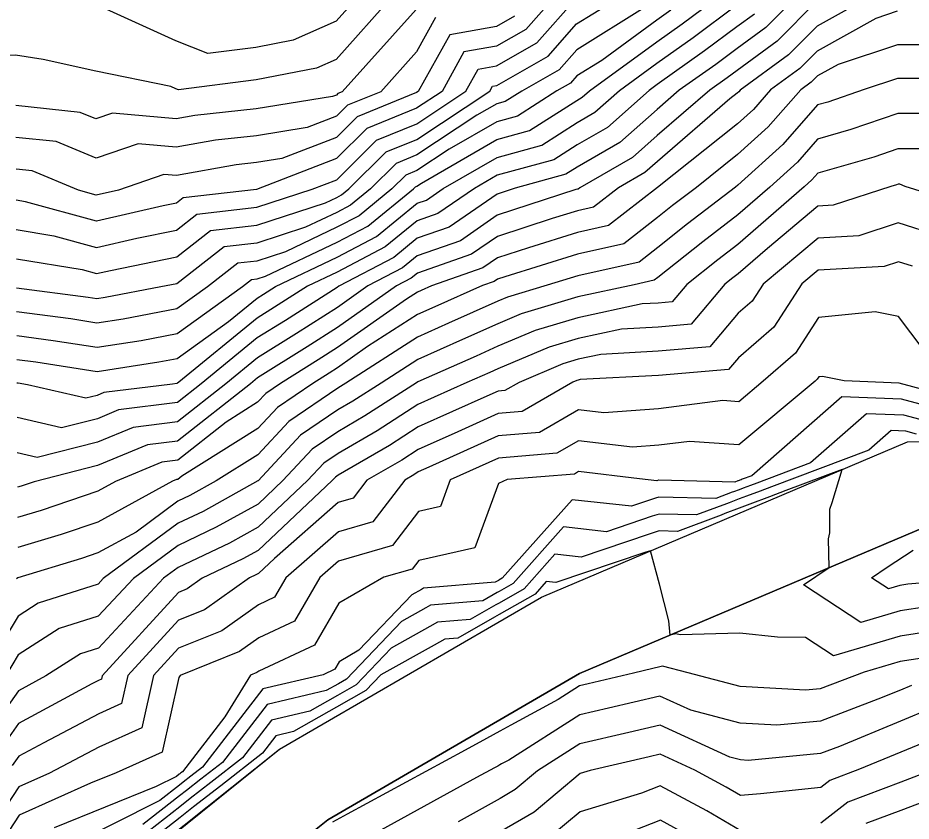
# Model space of a CAD drawing. Extents: x 42655 to 43811, y -141820 to -141156.
# Drawn here: x 42976.1 to 43032.8, y -141454.2 to -141403.2 of the extents above; entities that cross this region are included whole.
import ezdxf

# ---------------------------------------------------------------- set-up
doc = ezdxf.new("R2010")
doc.units = 0
for name, color, linetype in [('ZE_HICN', 7, 'Continuous'), ('ZE_LWCN', 7, 'Continuous'), ('地形', 7, 'Continuous'), ('現況道路ﾊｯﾁ', 7, 'Continuous')]:
    doc.layers.add(name, color=color, linetype=linetype)

msp = doc.modelspace()

# ---------------------------------------------------------------- linework, layer by layer
at = {"layer": 'ZE_HICN'}
for points in [[(43025.789, -141401.635), (43023.572, -141403.859), (43021.751, -141405.186), (43020.406, -141406.188), (43018.088, -141407.834), (43016.681, -141409.047), (43014.317, -141411.139), (43011.61, -141412.702), (43010.893, -141413.159), (43007.664, -141414.046), (43006.53, -141414.415), (43003.475, -141416.517), (43001.455, -141417.223), (42999.969, -141418.438), (42996.491, -141420.261), (42996.381, -141420.338), (42993.089, -141422.44), (42991.308, -141423.55), (42987.748, -141426.464), (42986.239, -141427.653), (42982.498, -141428.118), (42981.156, -141428.673), (42978.885, -141429.259), (42976.067, -141428.603)], [(43015.928, -141402.557), (43011.575, -141405.271), (43010.473, -141406.528), (43008.084, -141407.881), (43007.046, -141408.544), (43006.503, -141408.693), (43005.248, -141409.419), (43001.43, -141411.938), (43000.11, -141412.479), (42998.486, -141414.089), (42997.212, -141415.131), (42996.359, -141415.578), (42994.369, -141416.523), (42991.28, -141417.533), (42989.201, -141417.776), (42986.204, -141420.105), (42985.187, -141420.314), (42981.661, -141420.986), (42981.12, -141421.07), (42980.583, -141420.985), (42976.029, -141420.387)], [(43002.607, -141403.219), (43001.4, -141405.399), (42999.136, -141407.923), (42997.031, -141408.786), (42996.331, -141409.48), (42994.476, -141410.195), (42991.248, -141410.718), (42988.653, -141410.99), (42986.163, -141411.443), (42983.747, -141411.232), (42981.078, -141412.149), (42978.537, -141411.091), (42975.984, -141410.82)], [(43036.477, -141407.085), (43031.937, -141407.087), (43029.825, -141407.779), (43027.508, -141408.58), (43026.856, -141408.766), (43024.648, -141411.277), (43021.792, -141413.863), (43021.644, -141413.98), (43018.617, -141416.298), (43016.722, -141417.807), (43015.536, -141418.73), (43011.642, -141419.6), (43009.709, -141420.199), (43007.175, -141420.954), (43006.562, -141421.214), (43003.45, -141422.614), (43001.484, -141423.49), (42996.925, -141426.421), (42996.588, -141426.638), (42996.411, -141426.741), (42993.317, -141428.841), (42991.343, -141430.961), (42988.699, -141432.623), (42987.026, -141433.55), (42986.268, -141433.908), (42983.617, -141435.869), (42981.196, -141437.191), (42980.144, -141437.55), (42976.115, -141438.768), (42976.027, -141438.844)], [(43032.894, -141418.998), (43031.991, -141418.714), (43031.091, -141419.007), (43026.905, -141419.244), (43025.858, -141420.123), (43024.091, -141422.865), (43021.843, -141424.806), (43021.218, -141425.546), (43016.76, -141425.93), (43011.805, -141426.192), (43011.673, -141426.22), (43011.586, -141426.246), (43011.333, -141426.354), (43008.119, -141428.215), (43006.595, -141428.341), (43004.029, -141429.503), (43001.518, -141430.622), (43000.471, -141431.296), (42998.263, -141432.578), (42997.387, -141433.724), (42996.445, -141433.997), (42992.391, -141437.535), (42991.378, -141438.494), (42991.22, -141438.581), (42990.811, -141438.775), (42987.96, -141440.799), (42986.304, -141441.463), (42983.091, -141444.974), (42982.698, -141446.741), (42981.243, -141447.397), (42977.758, -141449.231), (42976.168, -141450.09), (42975.756, -141450.669)], [(43033.135, -141429.647), (43032.468, -141429.467), (43031.529, -141429.431), (43030.116, -141430.672), (43023.93, -141432.998), (43023.214, -141433.267), (43022.35, -141433.592), (43021.885, -141433.767), (43021.253, -141434.004), (43021.091, -141434.065), (43019.184, -141434.782), (43016.801, -141434.723), (43016.373, -141434.867), (43013.457, -141435.846), (43010.745, -141435.544), (43007.548, -141439.135), (43006.648, -141439.646), (43006.536, -141439.71), (43005.615, -141440.233), (43002.302, -141440.509), (43001.994, -141440.68), (43000.46, -141441.536), (42996.97, -141445.195), (42996.451, -141445.49), (42995.685, -141445.926), (42991.928, -141446.802), (42989.092, -141450.482), (42987.719, -141451.557), (42986.824, -141452.258), (42986.379, -141452.606), (42984.049, -141454.431)], [(43037.173, -141438.788), (43032.584, -141439.182), (43032.087, -141439.256), (43031.354, -141439.475), (43030.275, -141438.766), (43031.279, -141438.1), (43032.92, -141437.01)], [(43034.047, -141447.065), (43032.128, -141447.865), (43028.251, -141449.467), (43027.049, -141449.924), (43022.457, -141450.354), (43021.963, -141450.327), (43021.295, -141450.15), (43016.864, -141448.119), (43014.885, -141448.588), (43011.782, -141449.31), (43009.099, -141451.015), (43007.679, -141452.2), (43006.71, -141452.769), (43004.059, -141454.257)]]:
    msp.add_lwpolyline(points, dxfattribs=at)
at = {"layer": 'ZE_LWCN'}
for points in [[(42999.969, -141401.756), (42996.314, -141405.874), (42995.066, -141406.428), (42991.232, -141407.177), (42986.298, -141407.8), (42986.146, -141407.741), (42985.82, -141407.591), (42981.053, -141406.62), (42977.723, -141405.889), (42975.96, -141405.598), (42974.037, -141405.711), (42970.866, -141404.329), (42966.302, -141401.914)], [(43010.33, -141401.708), (43008.344, -141403.974), (43006.486, -141405.026), (43004.422, -141405.396), (43003.032, -141407.905), (43001.416, -141408.971), (42998.263, -141410.263), (42996.343, -141412.165), (42991.264, -141414.122), (42986.608, -141414.665), (42986.18, -141414.997), (42985.338, -141415.171), (42981.097, -141416.147), (42976.592, -141414.905), (42976.003, -141414.808)], [(42976.02, -141418.532), (42980.183, -141419.213), (42981.113, -141419.469), (42981.988, -141419.267), (42986.196, -141418.402), (42988.337, -141416.739), (42991.275, -141416.396), (42995.64, -141414.969), (42996.355, -141414.63), (42996.661, -141414.469), (42997.118, -141414.095), (42999.494, -141411.741), (43001.426, -141410.949), (43006.06, -141407.891), (43006.236, -141407.573), (43006.498, -141407.526), (43009.764, -141405.677), (43011.568, -141403.619), (43014.665, -141401.688)], [(42976.043, -141423.4), (42978.359, -141423.705), (42981.135, -141424.144), (42983.93, -141423.708), (42986.219, -141423.272), (42990.364, -141420.289), (42990.93, -141419.85), (42991.291, -141419.807), (42991.827, -141419.632), (42996.368, -141417.474), (42998.315, -141416.454), (43001.221, -141414.076), (43001.342, -141413.957), (43001.439, -141413.917), (43001.722, -141413.73), (43006.514, -141410.958), (43008.585, -141410.39), (43011.59, -141408.471), (43011.93, -141408.275), (43012.398, -141407.861), (43016.661, -141404.753), (43018.262, -141403.616), (43020.89, -141401.658)], [(43030.682, -141401.613), (43026.833, -141403.764), (43025.014, -141405.588), (43021.956, -141407.816), (43021.857, -141407.929), (43021.764, -141408.012), (43021.304, -141408.379), (43016.697, -141412.351), (43015.909, -141413.049), (43014.234, -141414.015), (43012.64, -141415.255), (43011.623, -141415.482), (43010.02, -141415.979), (43006.543, -141417.112), (43004.909, -141418.236), (43001.465, -141419.439), (43001.072, -141419.761), (43000.151, -141420.244), (42996.393, -141422.89), (42994.481, -141424.11), (42991.32, -141426.081), (42990.869, -141426.45), (42986.251, -141430.089), (42984.339, -141430.326), (42981.17, -141431.636), (42977.139, -141432.677), (42976.316, -141432.957), (42976.088, -141433.026)], [(42997.795, -141401.767), (42996.302, -141403.448), (42993.587, -141404.654), (42991.222, -141405.116), (42988.178, -141405.5), (42986.132, -141404.705), (42981.726, -141402.68)], [(42976.011, -141416.67), (42978.388, -141417.059), (42981.105, -141417.808), (42983.663, -141417.219), (42986.188, -141416.7), (42987.473, -141415.702), (42991.269, -141415.259), (42994.797, -141414.106), (42996.349, -141413.508), (42998.879, -141411.002), (43001.421, -141409.96), (43004.546, -141407.898), (43005.329, -141406.484), (43006.492, -141406.276), (43009.054, -141404.825), (43011.56, -141401.966)], [(43026.825, -141402.184), (43024.293, -141404.724), (43021.758, -141406.571), (43021.12, -141407.045), (43020.022, -141407.825), (43016.689, -141410.699), (43015.113, -141412.094), (43011.765, -141414.027), (43011.674, -141414.097), (43011.617, -141414.11), (43011.526, -141414.138), (43006.536, -141415.764), (43004.192, -141417.376), (43001.46, -141418.331), (43000.521, -141419.1), (42998.321, -141420.252), (42996.387, -141421.614), (42993.785, -141423.275), (42991.314, -141424.815), (42989.308, -141426.457), (42986.245, -141428.871), (42983.419, -141429.222), (42981.163, -141430.154), (42977.347, -141431.14), (42976.078, -141430.844)], [(43001.387, -141402.696), (42996.69, -141407.934), (42996.416, -141408.047), (42996.324, -141408.138), (42996.082, -141408.231), (42991.24, -141409.015), (42987.348, -141409.424), (42986.155, -141409.642), (42982.128, -141409.29), (42981.067, -141409.654), (42980.056, -141409.234), (42975.975, -141408.799)], [(43017.547, -141402.759), (43016.655, -141403.392), (43013.163, -141405.938), (43011.583, -141406.923), (43011.183, -141407.379), (43010.315, -141407.871), (43007.815, -141409.467), (43006.508, -141409.826), (43003.485, -141411.574), (43001.435, -141412.927), (43000.726, -141413.218), (42999.854, -141414.082), (42997.764, -141415.792), (42996.363, -141416.526), (42993.098, -141418.078), (42991.285, -141418.67), (42990.066, -141418.813), (42988.152, -141420.3), (42986.211, -141421.696), (42982.796, -141422.347), (42981.127, -141422.607), (42979.471, -141422.345), (42976.036, -141421.893)], [(42976.05, -141424.907), (42977.247, -141425.064), (42981.142, -141425.681), (42985.065, -141425.069), (42986.226, -141424.848), (42989.47, -141422.514), (42991.296, -141421.019), (42991.697, -141420.769), (42992.464, -141420.28), (42996.372, -141418.422), (42998.866, -141417.115), (43001.445, -141415.006), (43002.042, -141414.797), (43003.103, -141414.067), (43006.519, -141412.091), (43009.354, -141411.313), (43011.597, -141409.881), (43012.725, -141409.23), (43014.282, -141407.852), (43016.667, -141406.113), (43018.976, -141404.473), (43021.738, -141402.416)], [(43031.917, -141402.822), (43030.551, -141403.27), (43026.84, -141405.344), (43025.735, -141406.453), (43023.876, -141407.807), (43022.787, -141409.045), (43021.774, -141409.962), (43016.704, -141414.003), (43013.605, -141416.413), (43011.63, -141416.855), (43008.515, -141417.82), (43006.549, -141418.461), (43005.625, -141419.096), (43002.371, -141420.233), (43001.712, -141420.529), (43001.471, -141420.637), (43000.778, -141421.082), (42996.399, -141424.165), (42995.178, -141424.945), (42992.778, -141426.441), (42991.844, -141427.075), (42991.327, -141427.63), (42989.326, -141428.888), (42986.256, -141431.306), (42985.259, -141431.43), (42982.301, -141432.652), (42981.177, -141433.266), (42977.592, -141434.488), (42976.097, -141434.94)], [(43007.634, -141403.122), (43006.48, -141403.776), (43003.515, -141404.308), (43001.517, -141407.912), (43001.412, -141407.982), (42997.647, -141409.524), (42996.337, -141410.823), (42992.87, -141412.159), (42991.256, -141412.42), (42989.959, -141412.556), (42986.172, -141413.245), (42985.366, -141413.175), (42982.489, -141414.164), (42981.089, -141414.486), (42979.964, -141414.175), (42977.018, -141412.949), (42975.994, -141412.84)], [(43022.852, -141402.995), (43021.745, -141403.801), (43019.691, -141405.331), (43016.674, -141407.474), (43016.167, -141407.843), (43013.521, -141410.185), (43011.604, -141411.291), (43010.124, -141412.236), (43006.524, -141413.224), (43005.083, -141414.058), (43002.759, -141415.657), (43001.45, -141416.114), (42999.418, -141417.777), (42996.377, -141419.37), (42994.483, -141420.27), (42992.393, -141421.605), (42991.302, -141422.284), (42986.328, -141426.356), (42986.233, -141426.424), (42986.2, -141426.431), (42985.928, -141426.473), (42981.578, -141427.014), (42981.149, -141427.191), (42980.423, -141427.379), (42976.717, -141426.516), (42976.135, -141426.424), (42976.057, -141426.414)], [(43034.7, -141404.953), (43031.927, -141404.955), (43028.164, -141406.188), (43026.848, -141406.924), (43026.455, -141407.318), (43025.796, -141407.798), (43023.717, -141410.161), (43021.783, -141411.912), (43019.174, -141413.992), (43017.661, -141415.151), (43016.713, -141415.905), (43014.571, -141417.571), (43011.636, -141418.227), (43007.009, -141419.661), (43006.555, -141419.809), (43006.342, -141419.956), (43005.591, -141420.218), (43002.581, -141421.571), (43001.478, -141422.063), (42998.31, -141424.1), (42996.405, -141425.441), (42995.874, -141425.781), (42994.83, -141426.431), (42992.581, -141427.958), (42991.335, -141429.296), (42986.515, -141432.325), (42986.262, -141432.524), (42986.18, -141432.535), (42985.935, -141432.635), (42981.186, -141435.229), (42978.868, -141436.019), (42976.106, -141436.854)], [(43035.758, -141409.298), (43031.947, -141409.299), (43028.965, -141410.329), (43026.866, -141410.929), (43025.578, -141412.393), (43023.836, -141413.97), (43021.801, -141415.74), (43019.574, -141417.446), (43016.731, -141419.709), (43016.502, -141419.888), (43015.226, -141420.173), (43011.649, -141420.942), (43008.057, -141422.013), (43006.568, -141422.644), (43004.319, -141423.656), (43001.491, -141424.916), (42999.167, -141426.411), (42997.365, -141427.57), (42996.418, -141428.119), (42994.053, -141429.724), (42991.366, -141432.61), (42991.351, -141432.625), (42987.865, -141434.556), (42986.275, -141435.309), (42981.528, -141438.819), (42981.205, -141439.166), (42977.401, -141440.387), (42976.126, -141441.201), (42973.831, -141445.017)], [(43033.919, -141411.547), (43031.957, -141411.548), (43030.423, -141412.078), (43026.876, -141413.091), (43026.508, -141413.509), (43026.011, -141413.96), (43021.809, -141417.613), (43020.53, -141418.593), (43018.566, -141420.157), (43017.64, -141421.253), (43016.739, -141421.331), (43015.737, -141421.384), (43011.655, -141422.262), (43008.939, -141423.071), (43006.575, -141424.074), (43005.187, -141424.698), (43001.498, -141426.343), (43001.408, -141426.4), (42998.141, -141428.501), (42996.424, -141429.498), (42994.789, -141430.608), (42992.932, -141432.603), (42991.358, -141434.092), (42988.704, -141435.562), (42986.282, -141436.71), (42983.441, -141438.81), (42981.214, -141441.2), (42978.741, -141441.994), (42976.138, -141443.656), (42975.323, -141445.01)], [(43036.096, -141415.083), (43032.431, -141413.93), (43032.079, -141413.797), (43031.968, -141413.797), (43031.881, -141413.827), (43031.506, -141413.934), (43027.852, -141415.121), (43026.886, -141415.176), (43023.685, -141417.863), (43021.818, -141419.486), (43021.487, -141419.74), (43020.977, -141420.146), (43018.832, -141422.684), (43016.746, -141422.864), (43014.426, -141422.987), (43011.661, -141423.581), (43009.821, -141424.13), (43006.582, -141425.504), (43006.056, -141425.74), (43004.609, -141426.385), (43001.504, -141427.769), (42998.918, -141429.433), (42996.431, -141430.877), (42995.526, -141431.491), (42994.497, -141432.595), (42991.364, -141435.559), (42989.542, -141436.569), (42986.288, -141438.11), (42985.354, -141438.801), (42981.224, -141443.234), (42980.08, -141443.601), (42977.892, -141444.998), (42976.148, -141445.94), (42974.152, -141448.744)], [(43034.495, -141417.04), (43031.979, -141416.249), (43029.471, -141417.064), (43026.896, -141417.21), (43023.411, -141420.135), (43022.715, -141421.215), (43021.83, -141421.98), (43020.025, -141424.115), (43016.753, -141424.397), (43013.116, -141424.589), (43011.667, -141424.901), (43010.704, -141425.188), (43007.918, -141426.37), (43007.016, -141426.892), (43006.589, -141426.927), (43005.868, -141427.253), (43001.511, -141429.196), (42999.694, -141430.364), (42996.437, -141432.255), (42996.262, -141432.374), (42996.063, -141432.588), (42991.371, -141437.027), (42990.381, -141437.575), (42987.818, -141438.789), (42986.855, -141439.473), (42986.296, -141439.697), (42981.46, -141444.982), (42981.412, -141445.199), (42981.234, -141445.279), (42980.805, -141445.505), (42976.158, -141448.015), (42974.954, -141449.707)], [(43035.072, -141426.243), (43032.007, -141422.196), (43030.523, -141421.897), (43026.919, -141422.26), (43025.466, -141424.515), (43023.403, -141426.297), (43021.856, -141427.592), (43020.855, -141427.521), (43016.77, -141428.043), (43013.307, -141428.311), (43011.682, -141428.113), (43009.222, -141429.538), (43006.602, -141429.754), (43002.189, -141431.753), (43001.524, -141432.049), (43001.247, -141432.227), (43000.663, -141432.567), (42998.635, -141435.221), (42996.454, -141435.853), (42993.118, -141438.765), (42992.408, -141440.006), (42991.387, -141440.476), (42989.065, -141442.124), (42986.312, -141443.229), (42984.722, -141444.966), (42983.983, -141448.284), (42981.253, -141449.515), (42978.127, -141451.16), (42976.177, -141452.032), (42974.229, -141454.964)], [(43035.747, -141427.406), (43032.047, -141426.41), (43028.557, -141426.273), (43027.173, -141425.994), (43026.937, -141426.018), (43026.842, -141426.165), (43026.707, -141426.282), (43021.869, -141430.331), (43018.738, -141430.11), (43016.781, -141430.36), (43015.122, -141430.488), (43011.691, -141430.069), (43010.324, -141430.861), (43006.608, -141431.168), (43003.549, -141432.553), (43002.926, -141434.241), (43001.536, -141434.554), (42999.883, -141436.719), (42996.463, -141437.709), (42995.265, -141438.754), (42993.678, -141441.53), (42991.397, -141442.58), (42990.17, -141443.45), (42986.409, -141444.959), (42986.321, -141445.102), (42985.269, -141449.826), (42982.355, -141451.14), (42980.727, -141451.798), (42976.185, -141453.828), (42974.897, -141455.767)], [(43034.876, -141428.153), (43032.188, -141427.429), (43028.395, -141427.281), (43022.695, -141432.289), (43022.082, -141432.52), (43022.011, -141432.546), (43021.926, -141432.579), (43021.88, -141432.596), (43021.817, -141432.62), (43021.801, -141432.626), (43021.612, -141432.697), (43016.791, -141432.577), (43016.775, -141432.582), (43016.663, -141432.62), (43015.557, -141432.497), (43011.701, -141432.026), (43011.427, -141432.184), (43007.16, -141432.536), (43006.616, -141432.792), (43005.113, -141436.865), (43001.551, -141437.667), (43001.131, -141438.216), (42999.338, -141438.735), (42996.475, -141440.382), (42994.947, -141443.053), (42991.407, -141444.683), (42991.276, -141444.776), (42990.873, -141444.938), (42989.24, -141447.586), (42986.552, -141451.074), (42986.451, -141451.154), (42986.384, -141451.206), (42986.351, -141451.232), (42986.179, -141451.367), (42984.886, -141452.017), (42978.406, -141454.636)], [(43034.006, -141428.9), (43032.328, -141428.448), (43029.962, -141428.356), (43026.406, -141431.481), (43023.006, -141432.759), (43022.613, -141432.907), (43022.138, -141433.085), (43021.882, -141433.181), (43021.535, -141433.312), (43021.446, -141433.345), (43020.398, -141433.739), (43016.796, -141433.65), (43016.574, -141433.725), (43015.06, -141434.233), (43011.292, -141433.813), (43006.852, -141438.801), (43006.645, -141438.919), (43006.619, -141438.934), (43006.406, -141439.055), (43001.852, -141439.434), (43001.73, -141439.502), (43001.12, -141439.843), (42997.761, -141443.365), (42996.493, -141444.095), (42996.217, -141444.576), (42995.479, -141444.916), (42991.651, -141445.809), (42987.822, -141450.778), (42987.085, -141451.355), (42986.604, -141451.732), (42986.365, -141451.919), (42985.114, -141452.899), (42976.257, -141457.354)], [(43033.774, -141440.609), (43032.095, -141440.861), (43029.615, -141441.601), (43025.969, -141439.205), (43027.607, -141438.117), (43027.555, -141436.306), (43027.632, -141435.914), (43027.648, -141434.42), (43027.778, -141433.994), (43028.416, -141431.897), (43024.853, -141433.237), (43023.815, -141433.627), (43022.562, -141434.099), (43021.888, -141434.352), (43020.971, -141434.697), (43020.736, -141434.785), (43017.97, -141435.825), (43016.806, -141435.796), (43016.171, -141436.009), (43011.854, -141437.459), (43010.197, -141437.274), (43008.245, -141439.468), (43006.651, -141440.373), (43006.453, -141440.485), (43004.823, -141441.411), (43002.751, -141441.584), (43002.259, -141441.858), (42999.8, -141443.229), (42997.578, -141445.559), (42996.393, -141446.233), (42994.645, -141447.226), (42992.204, -141447.795), (42990.361, -141450.186), (42988.353, -141451.758), (42987.044, -141452.784), (42986.393, -141453.294), (42982.984, -141455.963)], [(43034.964, -141442.037), (43032.102, -141442.466), (43027.877, -141443.727), (43026.101, -141442.56), (43024.323, -141442.527), (43021.925, -141442.291), (43018.135, -141442.384), (43017.868, -141442.314), (43017.514, -141442.399), (43017.428, -141441.49), (43016.822, -141439.181), (43016.264, -141437.053), (43015.97, -141437.152), (43010.251, -141439.072), (43009.649, -141439.005), (43008.941, -141439.802), (43006.655, -141441.1), (43006.37, -141441.261), (43004.032, -141442.589), (43003.201, -141442.658), (43002.523, -141443.036), (42999.14, -141444.923), (42998.185, -141445.924), (42996.335, -141446.975), (42993.605, -141448.526), (42992.48, -141448.789), (42991.631, -141449.89), (42988.988, -141451.96), (42987.264, -141453.31), (42986.407, -141453.981), (42981.919, -141457.495)], [(43036.154, -141443.464), (43032.11, -141444.071), (43029.815, -141444.755), (43027.03, -141445.816), (43026.097, -141445.903), (43021.941, -141445.676), (43018.66, -141444.808), (43017.026, -141444.382), (43016.847, -141444.425), (43016.404, -141444.531), (43015.179, -141444.824), (43012.313, -141445.503), (43011.764, -141445.631), (43010.409, -141446.492), (43007.393, -141448.129), (43006.69, -141448.511), (43005.842, -141448.971), (43004.493, -141449.703), (42997.001, -141453.77), (42996.077, -141454.276)], [(43032.823, -141445.596), (43032.118, -141445.89), (43030.695, -141446.478), (43027.039, -141447.87), (43024.277, -141448.129), (43021.952, -141448.001), (43018.811, -141447.17), (43016.856, -141446.274), (43013.599, -141447.046), (43011.773, -141447.47), (43007.267, -141450.335), (43006.807, -141450.584), (43006.7, -141450.643), (43006.57, -141450.713), (43006.365, -141450.824), (43005.222, -141451.445), (42998.1, -141455.344)], [(43035.271, -141448.534), (43032.137, -141449.841), (43029.525, -141450.919), (43027.636, -141451.63), (43027.059, -141452.082), (43023.232, -141452.474), (43021.973, -141452.585), (43021.065, -141452.056), (43019.064, -141450.968), (43016.873, -141449.964), (43016.17, -141450.13), (43012.436, -141450.999), (43011.79, -141451.196), (43008.872, -141453.631), (43006.719, -141454.894)], [(43034.35, -141450.897), (43032.146, -141451.734), (43028.778, -141453), (43027.07, -141454.34)], [(43021.984, -141454.818), (43019.831, -141453.565), (43016.882, -141451.962), (43015.692, -141452.429), (43011.802, -141453.612), (43010.065, -141455.062)], [(43036.376, -141451.927), (43032.154, -141453.53), (43029.921, -141454.37)], [(43018.597, -141455.074), (43016.892, -141454.147), (43013.057, -141455.651)]]:
    msp.add_lwpolyline(points, dxfattribs=at)
at = {"layer": '地形'}
for points in [[(42849.542, -141623.849), (42851.871, -141623.689), (42857.399, -141617.615), (42865.364, -141603.011), (42875.126, -141582.286), (42879.7, -141567.56), (42884.865, -141548.774), (42890.476, -141535.001), (42904.088, -141518.749), (42927.38, -141502.524), (42957.635, -141477.86), (42972.865, -141465.444), (42992.716, -141449.637), (43009.337, -141439.992), (43032.561, -141430.139), (43054.789, -141429.742)], [(42848.997, -141630.72), (42853.225, -141629.019), (42860.5, -141623.012), (42870.042, -141605.732), (42880.634, -141583.758), (42885.71, -141567.43), (42888.598, -141549.639), (42895.166, -141537.825), (42907.772, -141522.776), (42930.639, -141506.846), (42961.053, -141482.053), (42976.259, -141469.657), (42995.775, -141454.117), (43011.761, -141444.84), (43033.707, -141435.529)]]:
    msp.add_lwpolyline(points, dxfattribs=at)
at = {"layer": '現況道路ﾊｯﾁ'}
for points in [[(42833.01, -141585.023), (42837.144, -141587.724), (42841.597, -141588.35), (42849.632, -141593.502), (42851.984, -141599.859), (42849.738, -141607.719), (42847.19, -141614.061), (42846.534, -141618.245), (42846.996, -141622.369), (42849.542, -141623.849), (42851.871, -141623.689), (42857.295, -141617.729), (42865.364, -141603.011), (42875.126, -141582.286), (42879.7, -141567.56), (42884.865, -141548.774), (42890.476, -141535.001), (42904.088, -141518.749), (42927.38, -141502.524), (42957.635, -141477.86), (42992.716, -141449.637), (43009.337, -141439.992), (43032.561, -141430.139), (43054.789, -141429.742)], [(43033.707, -141435.529), (43011.761, -141444.84), (42995.775, -141454.117), (42961.053, -141482.053), (42930.639, -141506.846), (42907.772, -141522.776), (42895.166, -141537.825), (42888.598, -141549.639), (42885.71, -141567.43), (42880.634, -141583.758), (42870.042, -141605.732), (42860.5, -141623.012), (42853.225, -141629.019), (42848.997, -141630.72), (42842.739, -141630.086), (42840.643, -141625.494), (42840.152, -141617.792), (42840.702, -141613.645), (42843.437, -141605.138), (42843.326, -141600.509), (42842.734, -141598.733), (42839.012, -141595.856), (42835.966, -141595.687)]]:
    msp.add_lwpolyline(points, dxfattribs=at)

doc.saveas('drawing.dxf')
